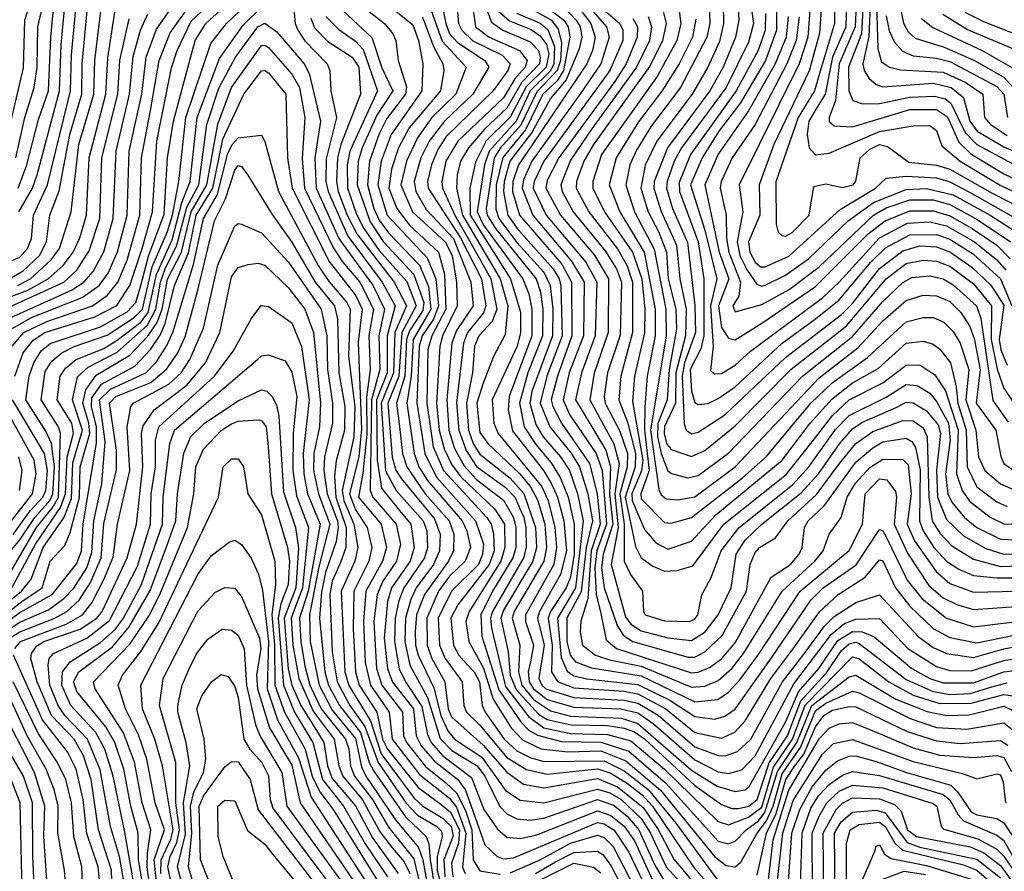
# Model space of a CAD drawing. Extents: x 501367 to 657802, y 482273 to 547541.
# Tile 473 of 656: x 583454 to 586387, y 526821 to 529357. Entities that reach past the tile are written whole.
import ezdxf

# ---------------------------------------------------------------- set-up
doc = ezdxf.new("R2010")
doc.units = 0

msp = doc.modelspace()

# ---------------------------------------------------------------- linework, layer by layer
at = {"layer": '0CON20XD'}
for points in [[(583410.4, 528975), (583466.3, 529213.7), (583469.5, 529355), (583530.8, 529549.2)], [(583449.8, 528855), (583475.8, 528924.2), (583510.1, 529059.9), (583540, 529145), (583546.8, 529305), (583566.2, 529505)], [(583451.7, 528785), (583492.5, 528855), (583506.5, 528895), (583573.3, 529145), (583578.4, 529281.6), (583598.8, 529505)], [(583381.3, 528618.7), (583455, 528649.3), (583477.8, 528675), (583489.6, 528705), (583495.4, 528775), (583537.3, 528865), (583598.3, 529111.7), (583606.1, 529145), (583608.3, 529251.7), (583631.8, 529495)], [(583393.1, 527655), (583505, 527844.7), (583553.9, 527906.1), (583569.6, 527935), (583576.5, 528125), (583569.9, 528145), (583518.4, 528225), (583530.4, 528309.6), (583550, 528340), (583579.8, 528365), (583616.4, 528383.6), (583715, 528417.2), (583795, 528470.1), (583820.6, 528495), (583849.1, 528620.9), (583895, 528726.5), (583909.4, 528775), (583928.4, 528875), (583948.8, 529065), (584024.1, 529285.9), (584070.7, 529345), (584210.3, 529479.7)], [(583440.5, 528295), (583464.9, 528365.1), (583495, 528402.8), (583529.1, 528425), (583678.3, 528471.7), (583744.1, 528505.9), (583782.9, 528565), (583818.8, 528675), (583850.5, 528785), (583862.9, 528995), (583906.2, 529213.8), (583923.1, 529265), (583965, 529351.8), (584116.6, 529495)], [(583402.4, 527745), (583455, 527808.2), (583499.4, 527875), (583544.1, 527925), (583553.5, 527945), (583557.8, 528025), (583548.8, 528095), (583532, 528132), (583473.2, 528225), (583482.6, 528295), (583496.3, 528335), (583518.9, 528371.1), (583545, 528393), (583695, 528442.6), (583775, 528487.2), (583799.9, 528515), (583814.9, 528565.1), (583837.8, 528652.2), (583885, 528777.5), (583895.1, 528945.1), (583912.5, 529055), (583977.4, 529295), (584008.9, 529345), (584137.2, 529462.8)], [(585065.3, 529465.3), (585155.1, 529345), (585168.1, 529305), (585160.3, 529265), (585143.6, 529225), (584983, 528987), (584939.8, 528925), (584923.3, 528875), (584922.3, 528845), (584943.2, 528775), (585068.8, 528628.8), (585097.9, 528575), (585099, 528415), (585055.9, 528295), (585037.6, 528225), (585041.8, 528205), (585068, 528155), (585151.3, 528035), (585174.7, 527945), (585183.3, 527855), (585156.3, 527775), (585146.6, 527633.4), (585126.1, 527566.1), (585124, 527534), (585131, 527495), (585169.2, 527465), (585210.7, 527450.7), (585305, 527432.3), (585455, 527369.5), (585495, 527372.3), (585535, 527389.4), (585575, 527424.8), (585610.2, 527469.8), (585724.9, 527655), (585822.9, 527745), (585847, 527775), (585864.8, 527825.2), (585901, 527875), (585918.8, 527935), (585943.4, 527976.6), (585986.8, 528023.2), (586025, 528048.6), (586085, 528046.9), (586101, 528031), (586109, 527945), (586097.4, 527855), (586119.7, 527805), (586183.7, 527713.7)], [(585917.7, 529447.7), (585914.4, 529335), (585875.3, 529244.7), (585853.7, 529135), (585823.3, 529086.7), (585804.7, 529055), (585799.8, 529015), (585805.4, 528975.4), (585825, 528954.2), (585865, 528959.4), (586015, 529023.9), (586115, 529041.1), (586165, 529041.6), (586185, 529026.8), (586201, 528981), (586255.5, 528935), (586374.1, 528864.1), (586435, 528835.3)], [(583415, 528580.7), (583465, 528608.9), (583513, 528655), (583534.4, 528695), (583544.1, 528775), (583572.4, 528847.6), (583603.8, 529015), (583639.5, 529135), (583640.5, 529225), (583658.4, 529415)], [(583442.9, 528945), (583469.8, 529065), (583497.7, 529155), (583506.7, 529215), (583508.8, 529335), (583528.4, 529421.6)], [(583447.7, 528565), (583486.2, 528585), (583548.7, 528641.3), (583572.8, 528675), (583607.7, 528785), (583631, 528985), (583675.3, 529135), (583678.5, 529235), (583701.1, 529425)], [(584268.9, 529408.9), (584274.9, 529345), (584282.5, 529325), (584303.5, 529293.5), (584370, 529225), (584378, 529205), (584380.7, 529145), (584397.6, 529065), (584367.6, 528942.4), (584366.7, 528875), (584373.2, 528845), (584432.2, 528712.2), (584534.2, 528575), (584572.5, 528505), (584549.1, 528415), (584548.8, 528305), (584517.2, 528225), (584518.7, 528045), (584532.3, 527962.3), (584585.8, 527895.8), (584619.8, 527855), (584629.3, 527785), (584616.9, 527745), (584561.8, 527665), (584549.7, 527625), (584540.1, 527515), (584549.8, 527425), (584565, 527384.2), (584626.9, 527305), (584635.3, 527225), (584650.3, 527195), (584689.5, 527149.5), (584759, 527095), (584782.5, 527062.5), (584840.1, 526900.1), (584876.8, 526865), (584895, 526858.8), (584925, 526861.2), (585175, 526966.5), (585195, 526962.2), (585225, 526943.6), (585268.3, 526878.3), (585320.2, 526770.2)], [(584455, 529412.7), (584541, 529345), (584565.7, 529315), (584574.8, 529295), (584581.7, 529235), (584606.4, 529156.4), (584603.7, 529135), (584547.5, 529062.5), (584525, 529017.3), (584496.3, 528935), (584490.3, 528865), (584509, 528795), (584525, 528760), (584552.4, 528722.4), (584645, 528625.4), (584672, 528562), (584678.7, 528495), (584625.9, 528404.1), (584620.7, 528295), (584607.1, 528215), (584628.8, 528065), (584643, 528025), (584668.7, 527985), (584772.6, 527865), (584785.9, 527835), (584796.7, 527785), (584781.3, 527745), (584735, 527699.6), (584701.8, 527655), (584667.2, 527575), (584667.8, 527495), (584682.2, 527455), (584720.2, 527385), (584730.6, 527305), (584740.8, 527280.8), (584835, 527196.7), (584905, 527116.1), (584955, 527080.8), (585015, 527069.4), (585175, 527097.8), (585235, 527072.8), (585311.6, 527011.6), (585356, 526946), (585402.3, 526857.7), (585486.8, 526756.8)], [(584534, 529415), (584625, 529341), (584642.6, 529295), (584655.2, 529225), (584652.1, 529145), (584561, 529015), (584530.8, 528935), (584520.6, 528865), (584549.1, 528775), (584667.9, 528647.9), (584693.4, 528585), (584701.7, 528505), (584686.8, 528465), (584653.6, 528415), (584644.4, 528385), (584637.3, 528215), (584660.6, 528065), (584696.1, 527995), (584812.3, 527865), (584835.4, 527795), (584833.2, 527765), (584820.6, 527735), (584740.5, 527655), (584701.2, 527575), (584704.9, 527495), (584721.8, 527455), (584772.1, 527385), (584777, 527315), (584784.8, 527295), (584825, 527256.2), (584905, 527160.5), (584963.9, 527123.9), (585025, 527110.7), (585176.2, 527126.2), (585215, 527113.7), (585265, 527083), (585308.7, 527048.7), (585339.2, 527015), (585462.2, 526832.2), (585499.6, 526789.6)], [(584710.1, 529415), (584723.3, 529345), (584735, 529314.8), (584758.4, 529288.4), (584839.6, 529235), (584852.1, 529215), (584803.8, 529135), (584719.5, 529055), (584673.6, 528995), (584649.1, 528945), (584629.6, 528875), (584633.9, 528845), (584665, 528791.2), (584746.7, 528705), (584779.9, 528619.9), (584798.5, 528575), (584805.1, 528505), (584755, 528431.6), (584741.8, 528395), (584726.1, 528225), (584733, 528135), (584749.8, 528079.8), (584778.3, 528028.3), (584815, 527987.3), (584895, 527926.5), (584925.1, 527875.1), (584932.5, 527845), (584931.7, 527785), (584923, 527755), (584862.4, 527655), (584827.8, 527585), (584831.3, 527521.3), (584881.4, 527361.4), (584946.6, 527266.6), (584971.2, 527241.2), (584996.3, 527226.3), (585068, 527208), (585185, 527205.8), (585269.1, 527179.1), (585378.1, 527085), (585535, 526911.3), (585565, 526903), (585585, 526910.6), (585618.1, 526945), (585655, 526971.6), (585674, 526996), (585711.4, 527118.6), (585769, 527205), (585813.3, 527315), (585925, 527400.1), (585945, 527405.7), (586064.2, 527334.2), (586157.3, 527297.3), (586215, 527285.1), (586282.4, 527287.6), (586385, 527312.7), (586435, 527289.5)], [(584755.6, 529415), (584761.2, 529345), (584771.4, 529325), (584804.1, 529294.1), (584891, 529251), (584914.9, 529225), (584908.1, 529205), (584864.9, 529145), (584725, 529008.6), (584699.5, 528970.5), (584681, 528925), (584669.4, 528875), (584670.7, 528855), (584767.5, 528707.6), (584830.3, 528585), (584843.1, 528505), (584835.8, 528484.3), (584788.2, 528425), (584776.5, 528393.5), (584755.5, 528215.6), (584761.9, 528135), (584784.2, 528074.2), (584815, 528026), (584900.8, 527965), (584928.7, 527935), (584955.8, 527875), (584962.3, 527845), (584962.8, 527785), (584954.9, 527755), (584862.8, 527595), (584856.9, 527575), (584859.7, 527545), (584901.7, 527371.7), (584970.9, 527280.9), (585015, 527248.8), (585095, 527231.5), (585205, 527229), (585275, 527209.8), (585374.9, 527124.9), (585535, 526969.9), (585565, 526959.7), (585625, 526982.2), (585665, 527012.5), (585699.1, 527130.9), (585755.6, 527214.4), (585793.9, 527316.1), (585935, 527459.4), (585955, 527453.8), (586043.2, 527385), (586115.8, 527345.8), (586195, 527321.1), (586288.4, 527321.6), (586385, 527347.2), (586430.7, 527340.7)], [(584801.3, 529415), (584812.4, 529335), (584852.8, 529305), (584943.3, 529265), (584966.1, 529235), (584959.8, 529215), (584929, 529181), (584895, 529124), (584759.1, 528995), (584723.5, 528935), (584711.3, 528875), (584713.4, 528855), (584750.1, 528775), (584810.4, 528670.4), (584858.1, 528585), (584875.4, 528495), (584861.4, 528458.6), (584821.9, 528415), (584809.2, 528385), (584803.4, 528305), (584785.1, 528215.1), (584790.7, 528135), (584804.9, 528095), (584825, 528062.8), (584915, 527991.7), (584956.1, 527946.1), (584991.1, 527845), (584993.3, 527785), (584983, 527745), (584895, 527598.6), (584887.3, 527575), (584909.3, 527475), (584915.4, 527405), (584932.7, 527362.7), (584999.3, 527289.4), (585025, 527273.6), (585097.3, 527257.3), (585205, 527255.1), (585255, 527247.6), (585285, 527236.3), (585315, 527215.8), (585465, 527076.6), (585545, 527020.4), (585575, 527008.5), (585595, 527008.2), (585625.9, 527015), (585650.8, 527035), (585686.1, 527143.9), (585741, 527225), (585781.1, 527328.9), (585857.7, 527412.3), (585901.5, 527478.5), (585925, 527498.2), (585945, 527503.4), (585955, 527499.9), (586095, 527392.2), (586175, 527356.5), (586225, 527348), (586285, 527350.8), (586350, 527370), (586395, 527382.5)], [(584827.9, 529435), (584859.6, 529349.6), (584893.7, 529325), (584975, 529290.4), (584999.8, 529265), (585004.7, 529245), (585002.4, 529225), (584949.7, 529170.3), (584905, 529093), (584839.1, 529030.9), (584791.3, 528975), (584767.5, 528935), (584757.5, 528895), (584755.3, 528855), (584773.2, 528775), (584885.8, 528585), (584908.5, 528505), (584900.1, 528419.9), (584865.9, 528354.1), (584834.4, 528274.4), (584815.5, 528215), (584825, 528127.5), (584848.3, 528095), (584943.9, 528005), (584975.9, 527965.9), (584996.8, 527926.8), (585018.6, 527855), (585023.6, 527785), (585015.9, 527745), (584927.5, 527595), (584921, 527575), (584944.3, 527495), (584940.5, 527415), (584950.3, 527375), (584985, 527333.2), (585035, 527298.9), (585095, 527283.5), (585247.1, 527277.1), (585295, 527261.8), (585455, 527122.8), (585531.3, 527075), (585585, 527058.9), (585615, 527064.2), (585626.7, 527073.3), (585735, 527265.7), (585774.1, 527355.9), (585834.7, 527425), (585891.2, 527508.8), (585935, 527535.4), (585963.9, 527533.9), (585999.7, 527519.7), (586111.7, 527425), (586165, 527395.5), (586205, 527381.9), (586295, 527382.7), (586385, 527415.3), (586455, 527423.9)], [(584931.4, 529415), (585038, 529355), (585058.3, 529328.4), (585068.1, 529288.1), (585065.5, 529235), (585054.9, 529205.1), (584995, 529142.3), (584947.4, 529042.6), (584886, 528975), (584867.9, 528945), (584844.2, 528795), (584846.8, 528775), (584871.7, 528735), (584992.2, 528585), (585005.1, 528545), (585012.9, 528495), (585011.5, 528415), (584967.8, 528305), (584942.7, 528215), (584956.6, 528145), (584991.6, 528091.6), (585037.8, 528037.8), (585064.1, 527994.1), (585088.3, 527935), (585105.6, 527855), (585105.7, 527765.7), (585095, 527697), (585081.7, 527665), (585034.9, 527595.1), (585028.7, 527575), (585040.3, 527495), (585038.2, 527415), (585056.1, 527386.1), (585105, 527367.2), (585255, 527357.3), (585295, 527349.4), (585379.2, 527305), (585465, 527234.2), (585545, 527217.7), (585584.5, 527235.5), (585615, 527268.9), (585691.6, 527395), (585757, 527483), (585836.1, 527593.9), (585892.2, 527645), (585972.7, 527697.3), (586015, 527748.8), (586025, 527745.7), (586062.3, 527665), (586105, 527611), (586175, 527544.6), (586225, 527517.6), (586305, 527501), (586465, 527534)], [(584985.8, 529425), (585074.7, 529355), (585087.9, 529335), (585093, 529305), (585074.5, 529205), (585054.9, 529175.1), (585012.9, 529135), (584961, 529029), (584893.2, 528946.8), (584873.2, 528865), (584872.7, 528792.7), (584881.9, 528765), (584935, 528693.4), (585015, 528604.9), (585034.8, 528565), (585042.1, 528495), (585041.2, 528415), (584980.2, 528249.8)], [(585037.2, 529435), (585111.7, 529355), (585123.3, 529335), (585128.4, 529305), (585120.2, 529269.8), (585082, 529178), (585035, 529122.5), (584979.4, 529020.6), (584913.9, 528935), (584897, 528875), (584895.3, 528845), (584908, 528775), (584936, 528735), (585043.3, 528615), (585061.4, 528585), (585066.3, 528563.7), (585069.8, 528415), (585024, 528295), (585004.4, 528215), (585032.9, 528145), (585096.5, 528066.5), (585122, 528025), (585146.1, 527945), (585160.3, 527865), (585141.2, 527785), (585127, 527653), (585084, 527575), (585084.4, 527505.6), (585093.4, 527465), (585110, 527445), (585157.2, 527427.2), (585305, 527403.2), (585465, 527325.5), (585533.2, 527333.2), (585565.8, 527354.3), (585598.7, 527391.3), (585655, 527466.5), (585778.9, 527655), (585925, 527776.1), (585964.4, 527855), (585972.6, 527945), (586015, 527990.1), (586036.5, 527986.5), (586062.4, 527952.4), (586065.9, 527935), (586059.1, 527855), (586098.2, 527768.2), (586162.3, 527672.3), (586205, 527635.4), (586245.3, 527615.3), (586295, 527600.7), (586465, 527612.4)], [(585129.7, 529419.7), (585202, 529335), (585209.7, 529305), (585185.3, 529225), (585125, 529137.4), (584979.9, 528935), (584955, 528879.8), (584950.8, 528855), (584982.7, 528775), (585098.2, 528638.2), (585135.3, 528575), (585133.2, 528415), (585091.2, 528305), (585073, 528225), (585091.6, 528181.6), (585171.3, 528065), (585189.3, 528015), (585202.5, 527855), (585173.4, 527775), (585167.3, 527725), (585171.2, 527645), (585185, 527589.1), (585200.9, 527510.9), (585231.9, 527485), (585455, 527412.4), (585475, 527413.7), (585510.5, 527429.5), (585545.8, 527455), (585585, 527501.9), (585692.8, 527697.2), (585750.5, 527735), (585775.5, 527765), (585784.8, 527785), (585791.8, 527845), (585802.7, 527865), (585850.4, 527909.6), (585945, 528038.9), (585995, 528082.2), (586025, 528099.4), (586095, 528111.3), (586111.3, 528101.3), (586122.8, 528082.8), (586136.2, 528016.2), (586133.8, 527865), (586144.9, 527835), (586177.4, 527785), (586215, 527745.1), (586251, 527721), (586295, 527702.2), (586364.9, 527694.9), (586485, 527694.9)], [(585628.6, 529425), (585640.1, 529345), (585625, 529289.5), (585558.5, 529155), (585425.1, 528974.9), (585403.4, 528935), (585382.8, 528875), (585380.8, 528855), (585398.9, 528795), (585443.8, 528693.8), (585465.6, 528505.6), (585467, 528425), (585434.8, 528335.2), (585427.8, 528295), (585433.4, 528153.5), (585439.8, 528135), (585455, 528124), (585475, 528128.4), (585555, 528180.7), (585735, 528350.9), (585901.5, 528478.5), (585935, 528511.9), (586015, 528615.9), (586085, 528668.4), (586135, 528683.1), (586185, 528680), (586225, 528665.5), (586290.1, 528620.1)], [(585843.5, 529415), (585836.9, 529316.9), (585805.9, 529204.1), (585700.5, 528985), (585656.9, 528865), (585658.9, 528775), (585624.6, 528695), (585628.7, 528665), (585645, 528635.1), (585661.2, 528621.2), (585675, 528620.9), (585745, 528652.2), (585898.2, 528791.8), (586003.4, 528855), (586035.2, 528884.8), (586095, 528890.5), (586185, 528885.8), (586225, 528874), (586283.2, 528843.2), (586475.2, 528735)], [(585881.8, 529435), (585880.7, 529345), (585836.7, 529196.7), (585822, 529145), (585772.6, 529065), (585706.4, 528873.6), (585707.7, 528747.7), (585713.8, 528723.8), (585723.9, 528713.9), (585735, 528712), (585755, 528723), (585805.2, 528775), (585819.6, 528860.4), (585855, 528867.8), (585905, 528857), (585937.2, 528865), (585945, 528876), (585957.8, 528945), (585985, 528969.9), (586015, 528985.3), (586039.4, 528979.4), (586102.7, 528932.7), (586185, 528923.2), (586225, 528912), (586350.7, 528840.6), (586565, 528731.5)], [(585946.6, 529423.4), (585942.7, 529335), (585895.2, 529225), (585883.8, 529116.2), (585865.2, 529065), (585865, 529053.3), (585880.2, 529040.2), (585935, 529038), (586105, 529089.3), (586185, 529089.2), (586217.8, 529067.8), (586251.6, 528991.6), (586287.4, 528957.4), (586385, 528898), (586453.9, 528865)], [(585967.5, 529425), (585961.3, 529315), (585922.4, 529215), (585923.6, 529145), (585936.1, 529116.1), (585965, 529106.5), (586015, 529106.8), (586105, 529125.8), (586179.4, 529129.4), (586210.8, 529120.8), (586227.9, 529107.9), (586270.7, 529020.7), (586305, 528985.3), (586455, 528904.5)], [(585988.2, 529425), (585983.4, 529306.6), (585965.9, 529225), (585969.2, 529205), (585982.9, 529182.8), (586005, 529163.5), (586025, 529156.8), (586175, 529167.9), (586229, 529155), (586265.4, 529125), (586284.2, 529055), (586305.7, 529025), (586385, 528978.2), (586495, 528931.4)], [(586072.8, 529415), (586086.3, 529346.3), (586100.3, 529320.3), (586121.8, 529301.8), (586208.2, 529275), (586296, 529236), (586385.8, 529185.8), (586413.1, 529155)], [(583354, 528505), (583478.4, 528551.6), (583539.7, 528585), (583584.3, 528625), (583613.3, 528665), (583633.1, 528706.9), (583653.6, 528775), (583661.1, 528945), (583710.9, 529135), (583716.9, 529243.1), (583742.1, 529405)], [(583431.5, 527665), (583501.3, 527795), (583576.1, 527903.9), (583591, 527945), (583595.9, 528054.1), (583614.8, 528125.2), (583609.9, 528155), (583565.6, 528225), (583574.9, 528295), (583590.9, 528319.1), (583622.6, 528345), (583705, 528378.1), (583745, 528402.1), (583815, 528456.2), (583836.7, 528485), (583861.7, 528598.3), (583908.4, 528701.6), (583937.2, 528812.8), (583961.9, 528875), (583983.4, 529065), (584049.3, 529240.7), (584119.6, 529340.4), (584175, 529394.1)], [(583432.1, 528385), (583466.9, 528425), (583535, 528458), (583671.3, 528505), (583715, 528535.4), (583747.1, 528575), (583775, 528640.8), (583812.3, 528775), (583817.1, 528945), (583844, 529086), (583869.8, 529235), (583902.5, 529317.5), (583965.6, 529405)], [(583432.3, 528437.7), (583490, 528470), (583640.1, 528529.9), (583691, 528565), (583718.2, 528601.8), (583745.4, 528665.4), (583774.3, 528775), (583780.4, 528965), (583818.3, 529135), (583831.2, 529245), (583861.6, 529328.4), (583908.9, 529395)], [(584404.8, 529395), (584503.3, 529303.3), (584532.9, 529212.9), (584565.3, 529145), (584517.7, 529072.3), (584474.2, 528975), (584462.5, 528935), (584459.4, 528865), (584497.8, 528755), (584536.8, 528696.8), (584628.3, 528598.3), (584658.2, 528515), (584655, 528490.4), (584615, 528430.3), (584606.1, 528405), (584601.7, 528295), (584576.9, 528215), (584585.3, 528145.3), (584594.4, 528065), (584607.3, 528025), (584662.1, 527945), (584733.7, 527865), (584747.1, 527825), (584746.8, 527775), (584732, 527745), (584660.5, 527645), (584636.7, 527585), (584632.7, 527535), (584633.6, 527495), (584641.5, 527465), (584687.9, 527367.8), (584708.9, 527285), (584729.2, 527239.2), (584749.9, 527215), (584831.3, 527161.3), (584901.5, 527061.5), (584945, 527032.8), (585015, 527025.1), (585175, 527066.2), (585212.3, 527055), (585245, 527036), (585305, 526978.9), (585333.4, 526935), (585380, 526835), (585460.8, 526745)], [(584675, 529398.1), (584713.1, 529293.1), (584784.5, 529215), (584753.4, 529135), (584681.5, 529065), (584638.8, 529005), (584606.9, 528935), (584590, 528865), (584624.7, 528785), (584721.8, 528695), (584742.5, 528655), (584755.6, 528575), (584757.7, 528505), (584713.8, 528415), (584705.6, 528385), (584696.3, 528215), (584704.2, 528135), (584718.9, 528078.9), (584741.1, 528031.1), (584769.5, 527995), (584869.6, 527899.6), (584898.4, 527855), (584899.8, 527785), (584887.8, 527745), (584792.6, 527595), (584783.1, 527565), (584792.1, 527505), (584836.1, 527426.1), (584864.1, 527334.1), (584918.2, 527248.2), (584952.3, 527212.3), (585006.3, 527186.3), (585086.7, 527176.7), (585185, 527179.5), (585259.8, 527150.2), (585363.1, 527063.1), (585525, 526864), (585558.3, 526838.3), (585585, 526834.4), (585601.9, 526848.1), (585650.5, 526935), (585678.4, 526971.6), (585698.6, 527015), (585725, 527111.1), (585780, 527190), (585825, 527299.5), (585855, 527321.9), (585935, 527357.1), (585955, 527352.2), (586106.4, 527276.4), (586185, 527249.5), (586275, 527244.5), (586385, 527263.4), (586415, 527239.7)], [(584881.2, 529381.2), (584912.8, 529352.8), (584977.3, 529327.3), (585005, 529308.9), (585023.1, 529283.1), (585029.9, 529255), (585022.3, 529215), (584963, 529157), (584915, 529066.1), (584844.2, 528995.8), (584812.3, 528932.3), (584794.7, 528855.3), (584795.8, 528775), (584916.6, 528585), (584945.7, 528485.7), (584946.3, 528425), (584936.2, 528385), (584861.6, 528225), (584866.2, 528155), (584879.6, 528125), (585008.1, 527968.1), (585028.5, 527925), (585048.7, 527845), (585053.4, 527785), (585044.8, 527735), (584960.9, 527585), (584961, 527565), (584984.5, 527495), (584976, 527445), (584969.3, 527415), (584972.2, 527385), (584985, 527364.8), (585025, 527333), (585105, 527309.5), (585244.9, 527304.9), (585295, 527293.1), (585341.2, 527261.2), (585465, 527153.2), (585535, 527117.9), (585565, 527112.8), (585605, 527123.5), (585645, 527165.5), (585760.3, 527379.7), (585872.5, 527527.5), (585911.1, 527558.9), (585945, 527571.6), (586015, 527574.2), (586099.8, 527485), (586185, 527431.1), (586225, 527418.7), (586288.1, 527418.1), (586385, 527449.2), (586465, 527461.4)], [(585172.5, 529405), (585242.2, 529345), (585250.6, 529325), (585250.9, 529295), (585211.9, 529205), (585015.8, 528935), (584986.9, 528875), (584984.1, 528855), (585022.9, 528775), (585140.8, 528635), (585173.4, 528575), (585168.1, 528415), (585127.2, 528305), (585109.9, 528225), (585155, 528149.4), (585200.1, 528075), (585214.4, 528025), (585211.3, 527945), (585220.5, 527855), (585191.8, 527765), (585187.1, 527725), (585195.6, 527665), (585233.5, 527553.5), (585253.1, 527523.1), (585280.7, 527505), (585445, 527459.3), (585465, 527459.1), (585495, 527474.6), (585546.5, 527523.5), (585619.5, 527655), (585629.7, 527735), (585645, 527770.5), (585657.9, 527785), (585705.8, 527814.2), (585741.7, 527865), (585827.1, 527942.9), (585896, 528035), (585945, 528095.1), (585995, 528130.3), (586085, 528163.7), (586115, 528162.1), (586145, 528141.6), (586157.2, 528115), (586161.8, 527935), (586171.8, 527865), (586195, 527827.7), (586230.4, 527790.4), (586295, 527750.4), (586375, 527728.7), (586482.7, 527732.7)], [(585370, 529385), (585380.2, 529345), (585369.3, 529295), (585331.5, 529218.5), (585163, 528985), (585134.7, 528935), (585113, 528875), (585112, 528855), (585149.8, 528785), (585234.6, 528674.6), (585264.1, 528624.1), (585279.7, 528575), (585280, 528425), (585245.1, 528295.1), (585238.6, 528225), (585265, 528158.1), (585288.5, 528065), (585287.2, 528025), (585257.7, 527935), (585288, 527788), (585305.2, 527755), (585339.8, 527729.8), (585375, 527715.2), (585412.8, 527717.2), (585459.1, 527730.9), (585552, 527855), (585737, 528003), (585818.2, 528105), (585875, 528178.6), (585925, 528224.7), (586025, 528275.4), (586095, 528328.3), (586135, 528329.1), (586179.8, 528299.8), (586211.4, 528251.4), (586249.4, 528135), (586244.9, 528004.9), (586261, 527955), (586283, 527923), (586345, 527875.5), (586385, 527855.4), (586575, 527852.1)], [(585415.4, 529405), (585423.6, 529345), (585411.1, 529295), (585352.5, 529187.5), (585187, 528955), (585161.3, 528875), (585161.5, 528855), (585196.2, 528785), (585279.1, 528665), (585306.9, 528585), (585315.9, 528495), (585314.9, 528424.9), (585285.9, 528295), (585279.9, 528220.1), (585310, 528045), (585306.5, 528013.5), (585277.7, 527945), (585278.9, 527925), (585315, 527838.6), (585349.4, 527799.4), (585385, 527780.7), (585455, 527804), (585527.7, 527882.3), (585724.9, 528045.1), (585808.6, 528155), (585872.8, 528227.2), (585934.3, 528275.7), (586011.5, 528318.5), (586095, 528393.2), (586145, 528400), (586175, 528390.2), (586195, 528375.7), (586226.5, 528335), (586243.7, 528263.7), (586248, 528215), (586273.7, 528135), (586276.3, 528025), (586305, 527965.9), (586365, 527921.1), (586395, 527907.8)], [(585507.8, 529405), (585509.7, 529345), (585501.1, 529305), (585422, 529155), (585335, 529039.5), (585291.4, 528968.6), (585272, 528925), (585259.2, 528865), (585285.9, 528785), (585343.9, 528673.9), (585378.5, 528495), (585379.9, 528415), (585333.2, 528135), (585358.3, 527958.3), (585365, 527942.3), (585379.9, 527929.9), (585415, 527927.7), (585465, 527936.3), (585584.8, 528025), (585835, 528290.3), (585950.6, 528379.4), (586025, 528460.1), (586095, 528520.6), (586145, 528536.1), (586185, 528534.5), (586225, 528517.7), (586257.8, 528485), (586283.7, 528443.7), (586297.1, 528407.1), (586314.5, 528315), (586303.3, 528215), (586362, 528135), (586376.2, 528056.2), (586385.4, 528035.4), (586426.6, 528006.6)], [(585549.6, 529405), (585550.8, 529345), (585538.7, 529291.3), (585504, 529215), (585457.4, 529135), (585351.7, 528995), (585316.9, 528923.1), (585303.9, 528855), (585325.7, 528785), (585356.5, 528726.5), (585380.3, 528665), (585385.8, 528585), (585409, 528495), (585410.1, 528435), (585388.3, 528315), (585382.7, 528225), (585355.1, 528154.9), (585353.8, 528116.1), (585365, 528065.6), (585385, 528013.9), (585395.7, 528005.7), (585442.9, 527992.9), (585475, 527999.3), (585565, 528066.4), (585785.7, 528295), (585935, 528413.7), (586025, 528517.7), (586085, 528574), (586111.1, 528588.9), (586165, 528594.1), (586205.1, 528585.1), (586235, 528567.1), (586303.6, 528505), (586316.7, 528466.7), (586352.5, 528222.5), (586398.7, 528158.7)], [(585592.9, 529405), (585596.2, 529355), (585586.2, 529305), (585549.8, 529215), (585509.5, 529145), (585383.6, 528975), (585343.9, 528875), (585342.6, 528855), (585364.5, 528785.5), (585411, 528685), (585420, 528585), (585439, 528495), (585437.2, 528415), (585408.1, 528305), (585407.2, 528215), (585375, 528145.2), (585373.8, 528125), (585381.1, 528095), (585395, 528077.2), (585455, 528056.5), (585495, 528074.2), (585585, 528147.8), (585751.4, 528315), (585916.9, 528445), (586035.2, 528584.8), (586095, 528631), (586145, 528640.9), (586185, 528638), (586225, 528622.4), (586295, 528570.4), (586348.2, 528505), (586347.6, 528405), (586365.9, 528315.9), (586385, 528259.3), (586430.7, 528190.7)], [(585707.9, 529405), (585708.6, 529325), (585675.3, 529235), (585601.1, 529108.9), (585536.9, 529025), (585486.8, 528945), (585452.7, 528865), (585495, 528730.3), (585530.6, 528585), (585512, 528505), (585519.8, 528385), (585512.1, 528312.1), (585522.4, 528302.4), (585545, 528303.5), (585585, 528328.4), (585630.6, 528369.4), (585845, 528529), (585895, 528575.4), (586015, 528707), (586099, 528751), (586165, 528754.6), (586215, 528742.8), (586298.5, 528695), (586365, 528642.2), (586391.1, 528611.1)], [(585807.2, 529385), (585801.4, 529305), (585776.2, 529225), (585597.2, 528865), (585607.8, 528785), (585591.3, 528695), (585599.5, 528655), (585621.1, 528611.1), (585649.7, 528569.7), (585665, 528563.5), (585675, 528566.2), (585735, 528595.6), (585803.2, 528645), (585921.9, 528758.1), (585997.2, 528812.8), (586095, 528851.5), (586155, 528854.1), (586235, 528834.9), (586344.8, 528775), (586445, 528710.5)], [(586006.6, 529405), (586010.4, 529270.4), (586021.3, 529231.3), (586044.6, 529215), (586077.3, 529207.3), (586205, 529200.5), (586270.6, 529170.6), (586322.6, 529135), (586328, 529065), (586345.5, 529045), (586395, 529012.1)], [(586269.4, 529379.4), (586325, 529350.9), (586458.9, 529298.9)], [(583378.9, 528481.1), (583585.5, 528575), (583625, 528611), (583661.5, 528668.5), (583692.9, 528765), (583699.4, 528945), (583746.8, 529135), (583753.1, 529235), (583780.7, 529359.3)], [(583673.4, 528606.6), (583705.5, 528665.5), (583732.9, 528765), (583741.6, 528965), (583781.9, 529135), (583792.7, 529247.3), (583814.5, 529325), (583836.3, 529373.7)], [(584321.4, 529361.4), (584332.8, 529332.8), (584372.1, 529292.1), (584445, 529245.5), (584464.9, 529215), (584469.5, 529135), (584410.6, 528985), (584400.7, 528945), (584397.8, 528875), (584403.4, 528845), (584429.8, 528775), (584459, 528719), (584570, 528575), (584606.7, 528505), (584571.8, 528425), (584567.6, 528305), (584531.3, 528215), (584544, 528014), (584575.5, 527955), (584655.7, 527865), (584666.6, 527835), (584668.9, 527785), (584659.9, 527755), (584598.4, 527665), (584583.6, 527626.4), (584572.5, 527575), (584570.9, 527505), (584585, 527423.8), (584603.7, 527385), (584652.4, 527312.4), (584668.7, 527228.7), (584679.8, 527205), (584715.1, 527165), (584800.4, 527100.3), (584836.4, 527005), (584877.1, 526947.1), (584905, 526922.7), (584945, 526919), (584995, 526929.5), (585175, 527001.4), (585215, 526987.5), (585255, 526955.7), (585285, 526912.3), (585341.4, 526791.4)], [(584366.6, 529366.6), (584405, 529327.9), (584455, 529292.8), (584477.9, 529267.9), (584520.4, 529145), (584437.5, 528965), (584430.2, 528925), (584430.4, 528855), (584457.5, 528777.5), (584479.6, 528735), (584525, 528669.4), (584607, 528577), (584635.2, 528505.2), (584592.1, 528425), (584583.9, 528295), (584550.6, 528215), (584563.9, 528053.9), (584575, 528016), (584590.6, 527990.6), (584690.2, 527870.2), (584706.9, 527825), (584705.1, 527775), (584686.6, 527735), (584634.9, 527665.1), (584619.2, 527630.8), (584603.4, 527575), (584601.2, 527505), (584616.7, 527435), (584668.6, 527338.6), (584707, 527217), (584741.2, 527181.2), (584817.1, 527135), (584839.5, 527105), (584884.3, 527014.3), (584905, 526992.7), (584935, 526977.3), (584975, 526973.3), (585015, 526979.9), (585175, 527034.6), (585225, 527016.9), (585265, 526984.1), (585298.4, 526945), (585347.1, 526837.1), (585375, 526792.3)], [(584653.8, 529363.8), (584686.5, 529276.5), (584714.5, 529225), (584717.7, 529205), (584707.3, 529145), (584614.7, 529035), (584582.5, 528975), (584562, 528912), (584553.9, 528855), (584577.5, 528795), (584615.6, 528745), (584701.3, 528665), (584719.4, 528599.4), (584723.4, 528495), (584682.3, 528415), (584670.1, 528375), (584666.8, 528215), (584686.3, 528085), (584716.5, 528015), (584845.8, 527875), (584858.7, 527855), (584865.8, 527825), (584867.1, 527775), (584852.8, 527735), (584759, 527615), (584738.4, 527575), (584746.1, 527495), (584762, 527465), (584785, 527439.3), (584808.4, 527415), (584823.7, 527385), (584832.3, 527315), (584840.5, 527295), (584897.1, 527215), (584935, 527180.4), (584975, 527159.7), (585015, 527148.5), (585195, 527150), (585255, 527120.8), (585326.1, 527065), (585408.8, 526965), (585569.2, 526745)], [(584933.9, 529376.1), (585005, 529346.8), (585027.8, 529327.8), (585047.2, 529277.2), (585045.6, 529225), (585035, 529204.6), (584975.2, 529144.8), (584932.7, 529055), (584853, 528965), (584838.8, 528925), (584816.9, 528785), (584835.8, 528745), (584953, 528585), (584970.3, 528540.3), (584979.8, 528495), (584979.4, 528415), (584912.1, 528235), (584909.4, 528195), (584922.5, 528132.5), (585014.9, 528015), (585038.4, 527975), (585056.5, 527935), (585074.9, 527864.9), (585082.8, 527775), (585065.4, 527704.6), (585002.8, 527595), (584996.8, 527575), (585016.1, 527495), (585000.8, 527395), (585009.4, 527375), (585021.6, 527365), (585105, 527338.5), (585255, 527330.7), (585295, 527321.6), (585356.1, 527286.1), (585465, 527191.7), (585535, 527165.6), (585555.3, 527164.7), (585592.3, 527177.7), (585631.5, 527215), (585726.7, 527385), (585788, 527465), (585849.9, 527550.1), (585880.6, 527579.4), (585945, 527621.7), (586015, 527644.5), (586130.5, 527520.5), (586175, 527487.6), (586215, 527469.9), (586295, 527457.8), (586385, 527483.7), (586465, 527498.4)], [(585280.4, 529360.4), (585294, 529335), (585293.5, 529305), (585260.2, 529225), (585227.4, 529172.6), (585059.9, 528945), (585025, 528877.6), (585021.6, 528855), (585065.1, 528775), (585166.1, 528656.1), (585207.9, 528585), (585206.6, 528425), (585165, 528304.6), (585152.6, 528225), (585224.2, 528094.2), (585239.9, 528035), (585227.2, 527945), (585236.9, 527845), (585216.3, 527735), (585258.8, 527578.8), (585275, 527556.9), (585305, 527537.3), (585385, 527516.1), (585455, 527508.2), (585495.9, 527534.1), (585535.1, 527585), (585573.4, 527665), (585588.7, 527765), (585615, 527807.3), (585664.8, 527855), (585782.1, 527947.9), (585833.6, 528005), (585895.8, 528094.2), (585935, 528139), (585962.9, 528157.1), (586065, 528202.6), (586095, 528217.8), (586115, 528215.9), (586155, 528191.7), (586190.2, 528150.2), (586196.6, 528125), (586184.6, 528015.4), (586188.3, 527935), (586215, 527868.9), (586265, 527819.9), (586332.1, 527782.1), (586385, 527765.1), (586645, 527775.6)], [(585326.4, 529366.4), (585336.4, 529335), (585329.9, 529295), (585291.2, 529215), (585158.2, 529031.8), (585095, 528938.8), (585065.8, 528865), (585070.4, 528845), (585102.6, 528785), (585198.4, 528668.4), (585231.7, 528615), (585246.5, 528575), (585242.5, 528417.5), (585205.3, 528305), (585195.1, 528235), (585198.2, 528215), (585241.9, 528131.9), (585264.8, 528065), (585264.1, 528025), (585242.1, 527945), (585254.6, 527855), (585254.3, 527745), (585273.3, 527705), (585309.2, 527655), (585312, 527595), (585317.5, 527585), (585375, 527566.9), (585448, 527565), (585465, 527572.2), (585474, 527585), (585485.9, 527644.1), (585514.3, 527695.7), (585543.7, 527775), (585595.8, 527844.2), (585756.9, 527973.1), (585805, 528025.1), (585883.8, 528136.2), (585925, 528178.5), (586035, 528233), (586095, 528270.7), (586127.6, 528267.6), (586165, 528244.5), (586185, 528220.3), (586220.5, 528155), (586225.6, 528105), (586211.8, 528005), (586218.3, 527945), (586230.1, 527920.1), (586268.4, 527875), (586305.1, 527845.1), (586375, 527810), (586422.1, 527807.9)], [(585468.5, 529358.5), (585458.6, 529305), (585418.4, 529225), (585366.6, 529143.4), (585297.6, 529052.4), (585230.7, 528945), (585209.6, 528865), (585242.1, 528785), (585313.9, 528665), (585347.4, 528495), (585347.5, 528415), (585323.5, 528295), (585315.9, 528204.1), (585315.2, 528135), (585329.4, 528015), (585303.9, 527945), (585305, 527929.7), (585375, 527859.5), (585395, 527858), (585454.8, 527874.8), (585607.5, 527992.5), (585677.4, 528055), (585810.9, 528215), (585874.3, 528275.7), (585979.1, 528350.9), (586095, 528457.4), (586145, 528469.8), (586175, 528470), (586206.3, 528456.3), (586235, 528428.7), (586255, 528394.1), (586281, 528315), (586272.2, 528225), (586302.1, 528135), (586310.4, 528055), (586329.3, 528015), (586375, 527975.2), (586423.6, 527953.6)], [(585676.1, 529375), (585674.9, 529325.1), (585653.9, 529265), (585588.6, 529145), (585452.2, 528955), (585418.5, 528871.5), (585419.3, 528845), (585475.2, 528695.2), (585491.6, 528585), (585492.4, 528415), (585483.1, 528376.9), (585451.7, 528315), (585455, 528250.4), (585465, 528217.1), (585475, 528210.7), (585505, 528214.1), (585535, 528228.6), (585585, 528263.4), (585725, 528393.3), (585825, 528466), (585895, 528522.4), (585989.2, 528635), (586032.9, 528677.1), (586105, 528716.4), (586185, 528717.2), (586225, 528703.5), (586295, 528658.7), (586375, 528585.6), (586409.5, 528505)], [(585743.6, 529366.4), (585737.3, 529305), (585704.1, 529225), (585625.1, 529084.9), (585535, 528955.9), (585494.7, 528865), (585538, 528665), (585566.5, 528585), (585535.5, 528505), (585545, 528440), (585565, 528409), (585585, 528403.3), (585665, 528453.2), (585825, 528562.1), (585981.1, 528718.9), (586032, 528758), (586105, 528787.5), (586175, 528787.8), (586225, 528773.2), (586291.4, 528735), (586364.9, 528685), (586404.6, 528644.6)], [(585775.4, 529365), (585766.9, 529295), (585739, 529225), (585645, 529044.4), (585576.5, 528945), (585543.9, 528875), (585541, 528855), (585558.8, 528775), (585559.7, 528705), (585566.7, 528665), (585601.4, 528575), (585596.2, 528533.8), (585578.6, 528505), (585585, 528486.7), (585665, 528509.2), (585746.2, 528553.8), (585835, 528620.8), (585997.6, 528775), (586035, 528796.3), (586105, 528820), (586175, 528819.9), (586225, 528806.9), (586303.5, 528763.5), (586405.7, 528695)], [(586035, 529368), (586043.9, 529323.9), (586060, 529290), (586083.4, 529263.4), (586115, 529249), (586185, 529242.4), (586225, 529231.8), (586365, 529157.6), (586385.3, 529135), (586396.7, 529065)], [(586140.7, 529360.7), (586173.5, 529333.5), (586321.1, 529265), (586425.1, 529205.1)], [(586203.6, 529373.6), (586277.3, 529327.3), (586543.1, 529215)], [(583317.9, 527542.1), (583459.5, 527655), (583489.1, 527690.9), (583524.2, 527785), (583586.2, 527873.8), (583608.4, 527931.6), (583613, 528037), (583641.5, 528135), (583612.2, 528225), (583627, 528293), (583658, 528322), (583745, 528366.9), (583835, 528447.4), (583859.7, 528495), (583873.8, 528575), (583887.7, 528615), (583922.5, 528685), (583951.9, 528798.1), (583987.9, 528865), (584012, 529045), (584047.5, 529152.5), (584096.8, 529245), (584163.6, 529335), (584185, 529346.8), (584220.1, 529320.1), (584301.7, 529225), (584316.8, 529196.8), (584350.7, 529055), (584333.5, 528945), (584337.4, 528855), (584405.1, 528705.2), (584459.5, 528629.5), (584506.3, 528566.3), (584540.6, 528495), (584524, 528415), (584527.5, 528315), (584502, 528225), (584498.6, 527955), (584505.8, 527935), (584576, 527855), (584588.8, 527795), (584576.8, 527745), (584535.5, 527685), (584519.2, 527645), (584509.5, 527565), (584517.1, 527425), (584532.8, 527375), (584594.5, 527295), (584597.3, 527225), (584606.4, 527205), (584663.3, 527133.3), (584724.1, 527085), (584755, 527055), (584782.5, 527002.5), (584800.6, 526945), (584804.8, 526855), (584825, 526823), (584885, 526812.8)], [(583322.3, 527517.7), (583460.6, 527625), (583521.8, 527665), (583545.1, 527744.9), (583588.8, 527791.2), (583605, 527830), (583632.3, 527935), (583634.9, 528025.1), (583663.1, 528125), (583660.5, 528155), (583642.7, 528215), (583651.1, 528255), (583682.1, 528297.9), (583782.3, 528357.7), (583836, 528414), (583864.3, 528455), (583878.4, 528495), (583895, 528584.2), (583936.2, 528665), (583964.9, 528785.1), (584011.6, 528865), (584044.4, 529045.6), (584085.3, 529155), (584175, 529279.8), (584185, 529281.2), (584195, 529273.7), (584265, 529194.8), (584287.9, 529155), (584303.7, 529065), (584296.1, 528943.9), (584303, 528855), (584388.3, 528678.3), (584415.7, 528635.7), (584467.3, 528575), (584507.9, 528495), (584494, 528415), (584498.6, 528315), (584487.4, 528232.6), (584488.1, 528121.9), (584476.5, 528006.5), (584463.3, 527935), (584531.4, 527855), (584547.2, 527785), (584535.1, 527745), (584485.6, 527655), (584478.5, 527565), (584483.2, 527443.2), (584499.1, 527375), (584554.7, 527295), (584563.5, 527215), (584645, 527109.8), (584735, 527038.9), (584755, 527012.4), (584783.6, 526935), (584773.7, 526833.7), (584781.2, 526815)], [(583351.6, 527518.4), (583455, 527592), (583551, 527645), (583625, 527737.2), (583638.1, 527775), (583643.6, 527855), (583682.9, 528097.1), (583683.3, 528145), (583668.5, 528205), (583669.4, 528230.6), (583698.1, 528271.9), (583797, 528325), (583843.6, 528375), (583872.4, 528417.6), (583887.6, 528452.4), (583915.1, 528565), (583957.3, 528662.7), (583980.4, 528775), (584029.7, 528855), (584059.5, 529000.5), (584121.9, 529135), (584175, 529204.4), (584185, 529205.6), (584195, 529198), (584247.4, 529135), (584252, 528945), (584266.2, 528855), (584376.3, 528636.3), (584455, 528536.9), (584474.9, 528495), (584463, 528397), (584472.8, 528137.2), (584464.4, 528055), (584437.1, 527945), (584455, 527897.8), (584489.2, 527845), (584503.2, 527785), (584494.3, 527745), (584449.2, 527655), (584447.2, 527542.8), (584454.9, 527414.9), (584465.8, 527375), (584518.2, 527295), (584534.6, 527215), (584549.5, 527185), (584641, 527071), (584704.3, 527024.3), (584737.4, 526997.4), (584763.9, 526945), (584761.2, 526905), (584740.1, 526845), (584744.6, 526805)], [(583381.9, 527515), (583455, 527562.8), (583539.8, 527600.2), (583586.4, 527633.6), (583615.8, 527664.2), (583654.7, 527725), (583669.5, 527770.5), (583674.8, 527865), (583699.2, 527975), (583708.8, 528101.2), (583692.2, 528225), (583725, 528257), (583829.7, 528305), (583862, 528338), (583893.1, 528386.9), (583911.4, 528428.6), (583971.7, 528628.3), (584002.1, 528765), (584043.6, 528836.4), (584073.7, 528956.3), (584086.9, 528985), (584105, 529005.2), (584175, 529013.1), (584185, 528994.3), (584224.9, 528845), (584343.5, 528625), (584375.8, 528575.8), (584429.2, 528515), (584438.4, 528495), (584433.7, 528355), (584453, 528205), (584450.1, 528115), (584415.1, 527955), (584420, 527925), (584449.2, 527855), (584461.1, 527785), (584452.7, 527745), (584412, 527655), (584423.2, 527415), (584434.5, 527374.5), (584498.9, 527268.9), (584531.5, 527171.5), (584629.1, 527039.1), (584655.2, 527015.2), (584715, 526979.4), (584739.4, 526955), (584745, 526927.3), (584718.1, 526855), (584720.4, 526805)], [(583408.6, 527505), (583455, 527533.9), (583559.6, 527575), (583594.8, 527595), (583631.2, 527628.8), (583665, 527681.3), (583697.2, 527755), (583705, 527856.5), (583743, 528017), (583742.4, 528075), (583722, 528215), (583740.8, 528235), (583845, 528276.6), (583892.9, 528317.2), (583925.1, 528364.9), (583947.4, 528412.6), (583985, 528551.2), (584035, 528758.2), (584067.1, 528822.9), (584095, 528909.1), (584105, 528922.4), (584115, 528919.7), (584134.2, 528894.2), (584206.5, 528776.5), (584265, 528694.4), (584334.5, 528575), (584392.4, 528505), (584401.3, 528465), (584405.1, 528305), (584422.7, 528205), (584421.4, 528135), (584397, 528043), (584391.8, 527998.2), (584395.8, 527935), (584426.3, 527845), (584425.4, 527785), (584409.8, 527740.2), (584385, 527685.2), (584378, 527645), (584385.4, 527475), (584400.1, 527385), (584437.5, 527315), (584482.2, 527252.2), (584521.9, 527145), (584605, 527024.4), (584638.9, 526988.9), (584697.1, 526955), (584711, 526941), (584713.1, 526925), (584697.6, 526865), (584697.3, 526825), (584716.4, 526746.4)], [(583440.1, 527485), (583456.9, 527505), (583593.3, 527556.7), (583641.1, 527585), (583669.3, 527620.7), (583705, 527690), (583733.1, 527756.9), (583746.2, 527855), (583782.4, 528015), (583774.7, 528145), (583785.2, 528204.8), (583793.3, 528215), (583898.8, 528271.2), (583934.9, 528305), (583961.3, 528345), (584001.5, 528438.5), (584044.2, 528625.8), (584095, 528742.5), (584105, 528750), (584115, 528747.9), (584175, 528721.9), (584255, 528634.4), (584352.6, 528495), (584369.3, 528415), (584371.1, 528315), (584385.7, 528215), (584385.8, 528155), (584362.5, 528055), (584360.5, 528015), (584370.6, 527945), (584400.5, 527865), (584402.5, 527845), (584396.8, 527803.2), (584365, 527711.1), (584353.6, 527653.6), (584347.3, 527575), (584362.9, 527415), (584374.5, 527375), (584406.8, 527315), (584469.1, 527235), (584495.4, 527145.4), (584509, 527119), (584603, 526983), (584665.1, 526925), (584672.9, 526902.9), (584676.7, 526856.7), (584694.5, 526744.5)], [(583731.2, 526735), (583728.1, 526825), (583688.8, 526945), (583667.1, 527095), (583644.9, 527165), (583616.7, 527215), (583549.4, 527285), (583506.2, 527385), (583487.2, 527455), (583490, 527470.1), (583505, 527491.3), (583526.4, 527505), (583635, 527541.8), (583683.8, 527575), (583699.8, 527595), (583774.7, 527755), (583802.2, 527855), (583821.5, 528025), (583817.7, 528125), (583822, 528148), (583854.7, 528195.3), (583951.8, 528268.2), (584007.4, 528335), (584050.5, 528425), (584085, 528591.1), (584105, 528618.9), (584135, 528627.6), (584165, 528631.7), (584185, 528625.7), (584255, 528558.1), (584303.8, 528495), (584329.4, 528425), (584350.1, 528215), (584347.5, 528145), (584330.8, 528065), (584329.6, 528015), (584344.2, 527945), (584378.4, 527855), (584345, 527727.3), (584317.9, 527585), (584320, 527505), (584345.9, 527375), (584385, 527301.1), (584455, 527217), (584472.7, 527132.7), (584485.6, 527105), (584573.3, 526975), (584642, 526892), (584655.4, 526855.4), (584687.3, 526677.3)], [(586290.1, 528620.1), (586346.4, 528566.4), (586385, 528506.7), (586371.4, 528405), (586376.2, 528373.8), (586395, 528328)], [(583415.5, 528464.5), (583608.9, 528551.1), (583646, 528575), (583673.4, 528606.6)], [(583767.8, 526775), (583751.4, 526865), (583724.7, 526955), (583693.8, 527123.8), (583656.4, 527215), (583589.3, 527285), (583569.2, 527315), (583544.2, 527375), (583538.9, 527435), (583542.3, 527455), (583555, 527469.5), (583654.2, 527515.8), (583722.2, 527567.8), (583805, 527730.2), (583843.7, 527855), (583846.5, 527945), (583859.4, 528025), (583859.1, 528105), (583869.3, 528145), (584035.1, 528295), (584090, 528370.1), (584145, 528467.5), (584173.8, 528506.2), (584195, 528503.1), (584265, 528454.1), (584293.7, 528383.7), (584316.7, 528225), (584299.1, 528065), (584300.7, 528005), (584311.6, 527945), (584349.7, 527855), (584313.8, 527655), (584287.9, 527575), (584291.3, 527505), (584303.3, 527433.3), (584318.8, 527375), (584352.6, 527305), (584425.1, 527215), (584434.7, 527185), (584440, 527135), (584452, 527105), (584505.2, 527035), (584552.7, 526952.7), (584628.6, 526858.6), (584650.3, 526765)], [(583801, 526745), (583767, 526943), (583733.3, 527105), (583708.5, 527185), (583680.9, 527235), (583606.7, 527315), (583579.6, 527375), (583582.2, 527415), (583604.6, 527445.4), (583695, 527502.9), (583738.5, 527541.5), (583763.4, 527575), (583816.9, 527675), (583879.8, 527855), (583882.2, 527935), (583901.2, 528095), (583915.1, 528134.9), (584163.5, 528346.5), (584175, 528355.8), (584195, 528358.8), (584245, 528341.1), (584265, 528307.3), (584279.9, 528235), (584268.7, 528125), (584268.1, 528015), (584278.8, 527938.8), (584314.4, 527845), (584297, 527665), (584262.7, 527575), (584267.7, 527495), (584285.6, 527395), (584328.2, 527298.2), (584390.8, 527215), (584404.5, 527135), (584416.7, 527105), (584475, 527034.4), (584527.6, 526937.6), (584565, 526890.1), (584599.5, 526849.5), (584616.2, 526815)], [(583827.2, 526745), (583808.8, 526855), (583807.8, 526935), (583785.1, 527015), (583764.6, 527125.4), (583738, 527205), (583711, 527251), (583625, 527357), (583615.1, 527385), (583630.9, 527415), (583730.6, 527489.4), (583780.9, 527549.1), (583843.2, 527656.8), (583894.9, 527795.1), (583919.6, 527865), (583924.6, 527945), (583943.8, 528066.2), (583964.4, 528115.6), (584004.5, 528155), (584105, 528222.2), (584175, 528254.7), (584190.3, 528250.3), (584205.4, 528235.4), (584219.6, 528209.6), (584226.6, 528176.6), (584240.6, 527950.6), (584275.5, 527845), (584284.4, 527784.4), (584276.6, 527665), (584242.4, 527575), (584254.5, 527424.5), (584265.2, 527375.2), (584291.7, 527315), (584335.3, 527245.3), (584360.3, 527205), (584371, 527135), (584385, 527097.1), (584455, 527016.6), (584505, 526921.4), (584581.4, 526815)], [(584980.2, 528249.8), (584973.4, 528215), (584991.4, 528151.4), (585013.1, 528115), (585065.3, 528055), (585091.5, 528015), (585116.1, 527945), (585132.5, 527865), (585109.3, 527665), (585056.2, 527575), (585067.5, 527457.5), (585085, 527416.8), (585105, 527402.8), (585143.9, 527393.9), (585295, 527377.7), (585390.9, 527330.9), (585465, 527281.8), (585525, 527274.6), (585555, 527283.2), (585585, 527304.1), (585695, 527460), (585811.1, 527628.9), (585847.5, 527665), (585946.1, 527733.9), (586015, 527838.8), (586025, 527834.8), (586035, 527817.4), (586098, 527688), (586142.7, 527632.7), (586215, 527575.4), (586295, 527549.6), (586465, 527570.4)], [(583405, 527832.8), (583492.5, 527945), (583503.7, 528005), (583497.7, 528045), (583398, 528225)], [(583435, 527824.3), (583485.6, 527894.4), (583523.5, 527935), (583532.7, 527955), (583537.7, 528015), (583528.6, 528065), (583433.2, 528225)], [(583847.1, 526735), (583833.7, 526835), (583834.7, 526875), (583845.1, 526945), (583819.4, 527025), (583796.7, 527146.7), (583763.7, 527233.7), (583679.3, 527365), (583674.5, 527385), (583782.8, 527497.2), (583838.7, 527581.3), (583872.1, 527645), (583954.1, 527845), (583973.1, 527945), (583979, 528025), (584002.3, 528077.7), (584055, 528133.6), (584085, 528153.2), (584105, 528161.1), (584165, 528165.2), (584175, 528163), (584188.2, 528145), (584194.5, 528085), (584204.5, 527945), (584252.5, 527785), (584258, 527745), (584254.1, 527675), (584232, 527618), (584223.8, 527576.2), (584239.7, 527375), (584273, 527295), (584327.6, 527205), (584355.9, 527095), (584418.9, 527015), (584483.2, 526903.2), (584549.4, 526805)], [(583454, 527955), (583461.5, 528015), (583452.1, 528055)], [(583867.9, 526732.1), (583854.7, 526855), (583885.3, 526945), (583857.6, 527025), (583833.3, 527155), (583807.9, 527227.9), (583770, 527305), (583747.3, 527375), (583760.3, 527405), (583815, 527475.6), (583868.8, 527561.2), (584046.5, 527935), (584060.4, 528025), (584085, 528049.1), (584105, 528049.5), (584120.6, 528025), (584134, 527945), (584175, 527882.5), (584214.2, 527745), (584216.8, 527675), (584205, 527585), (584213.1, 527495), (584214.4, 527375), (584243.4, 527295), (584304.8, 527185), (584325.7, 527105), (584347.9, 527057.9), (584387.9, 527005), (584518.9, 526795)], [(583875.3, 526815), (583876.3, 526855), (583905, 526916.8), (583911.6, 526945), (583879.7, 527135), (583857.1, 527215), (583820.3, 527305), (583814.8, 527375), (583985, 527704.8), (584025, 527760), (584078.7, 527801.3), (584095, 527806.9), (584115, 527794.6), (584143.8, 527753.8), (584165.5, 527705.5), (584177.6, 527657.6), (584195.3, 527505), (584191.1, 527365), (584222.6, 527272.6), (584285, 527159.5), (584322.1, 527042.2), (584499.3, 526769.3)], [(586183.7, 527713.7), (586225, 527678.5), (586295, 527652.3), (586465, 527656.7)], [(583917, 526735), (583895.4, 526835), (583902.4, 526865), (583922.7, 526907.3), (583930.4, 526945), (583919.8, 527025), (583919.5, 527145), (583871, 527315), (583882.1, 527395), (583985, 527595.3), (584037.5, 527652.5), (584065, 527665.9), (584094.2, 527664.2), (584115, 527639.2), (584168.4, 527515), (584173, 527485), (584160, 527405), (584162.3, 527365), (584198.8, 527248.8), (584265, 527137.1), (584289.9, 527025), (584474.9, 526755)], [(583949.2, 526739.2), (583924.3, 526835), (583948.1, 526931.9), (583941.9, 527025), (583961.2, 527135), (583950.2, 527205), (583925.1, 527295), (583925.4, 527315), (583938.6, 527375), (583957.8, 527422.2), (583981, 527469), (584015, 527512.7), (584057.8, 527542.2), (584085, 527539.2), (584105, 527524.3), (584123.5, 527483.5), (584129.6, 527375), (584157.1, 527257.1), (584171.5, 527221.5), (584235.6, 527115), (584249.7, 527015), (584445.9, 526745)], [(583692, 526795), (583688.1, 526835), (583654.1, 526934.1), (583643.4, 527035), (583622.9, 527125), (583596.5, 527176.5), (583522.2, 527272.2), (583435.6, 527465)], [(583544, 526665), (583526.7, 526925), (583528.9, 527015), (583498.7, 527115), (583340.5, 527420.5)], [(583646.8, 526665), (583640, 526835), (583615.8, 526925), (583608.4, 527025), (583592, 527095), (583567.3, 527145), (583510.9, 527230.9), (583435.4, 527385.4)], [(583986.3, 526735), (583957.2, 526835), (583967.1, 526935), (583962.9, 527015), (583972.8, 527057.2), (584001.5, 527115), (584008.7, 527155), (584004.2, 527214.2), (583981.6, 527305), (583996.5, 527343.5), (584025.4, 527385), (584055, 527407.5), (584075, 527401.5), (584095, 527371.2), (584105, 527339.2), (584122.2, 527215), (584140, 527185), (584175.7, 527145), (584195.1, 527105.1), (584200, 527035), (584208.8, 527008.8), (584412.5, 526735)], [(583598.9, 526675), (583587.6, 526825), (583567.6, 526935), (583568.9, 527015), (583557.2, 527065), (583533.1, 527125), (583476.6, 527225), (583431, 527325)], [(585650.4, 526809.6), (585679, 526935), (585707.1, 526992.9), (585736, 527095), (585763.3, 527135), (585789.6, 527170.4), (585825, 527251.1), (585849.2, 527285), (585875, 527301.2), (585925, 527312.1), (585945, 527310.5), (586098, 527238), (586185, 527209.3), (586255, 527202.1), (586375, 527210.7), (586397.2, 527197.2)], [(585667, 526643), (585698.9, 526915), (585745, 527062.8), (585835, 527215.4), (585865, 527247.9), (585895, 527260.3), (585935, 527263.9), (586005, 527235.6), (586115, 527189.3), (586195, 527166.7), (586295, 527160.4), (586365, 527166), (586385, 527159.8), (586408.5, 527118.5)], [(583505, 526632.5), (583493.2, 526865), (583492.2, 527025), (583466, 527105), (583399, 527219)], [(585687.5, 526585), (585727.6, 526935), (585758.4, 527031.6), (585845, 527170.5), (585878.3, 527201.7), (585935, 527214.1), (586115, 527148), (586262.8, 527112.8), (586305, 527096.1), (586365, 527111.3), (586375, 527108.3), (586383.2, 527086.8), (586390, 527025)], [(585741, 526749), (585754.4, 526934.4), (585777.4, 527005), (585815, 527073), (585855, 527122), (585890.1, 527149.9), (585925, 527163.6), (585945, 527164.9), (586005, 527148.5), (586095.4, 527115.4), (586227.4, 527077.4), (586247.8, 527057.8), (586288.3, 526998.3), (586305, 526989.7), (586365, 526978.9), (586385, 526965.4), (586420.7, 526910.7)], [(584044.8, 526725.2), (583992.7, 526855), (583988.7, 527015), (584003.2, 527046.8), (584065, 527132.3), (584085, 527148.6), (584105, 527146.9), (584140.6, 527095), (584164.4, 527004.4), (584375, 526730)], [(583438.6, 525861.4), (583465, 525873.1), (583545, 525838.5), (583568.1, 525815), (583570.2, 525755), (583582.2, 525735), (583623.7, 525713.7), (583692.7, 525692.7), (583775, 525682.8), (583791.3, 525688.7), (583805, 525705.4), (583811.7, 525738.3), (583791.6, 525825), (583788.9, 525935), (583771.6, 525985), (583748.2, 526025), (583631.8, 526111.8), (583615, 526132), (583601.9, 526161.9), (583519.4, 526445), (583465.8, 526585), (583455.6, 527025), (583425.3, 527105)], [(585779.7, 526779.7), (585784.5, 526935), (585811, 527009), (585833.9, 527046.1), (585865, 527080.1), (585905, 527107.3), (585935, 527118.6), (586015, 527106.8), (586205, 527049.6), (586225, 527034.1), (586249, 526989), (586265, 526971.3), (586365, 526928.8), (586384, 526914), (586445, 526809.2)], [(585815.4, 526755), (585814.8, 526935), (585835, 526985.9), (585858.5, 527025), (585895, 527059.7), (585935, 527078.2), (586025, 527069.7), (586175, 527022.7), (586185.9, 527015), (586198.8, 526955), (586206.7, 526946.7), (586307.5, 526917.5), (586365, 526886.9), (586385, 526866.7), (586455, 526762.7)], [(584097.1, 526775), (584060, 526865), (584045.3, 526925), (584044.7, 527015), (584065, 527033.4), (584095, 527031.2), (584132.5, 526942.5), (584185, 526902.1), (584208.7, 526871.3), (584345, 526705.9)], [(585849.4, 526745), (585847.2, 526935), (585885.8, 527005), (585905, 527024), (585935, 527039.7), (586015, 527037.2), (586060.1, 527020.1), (586080.1, 527000.1), (586098.9, 526945), (586125.1, 526925.1), (586285, 526894.2), (586326.3, 526876.3), (586375, 526838.5), (586465, 526714.9)], [(585882.9, 526745), (585881.3, 526935), (585901, 526969), (585935, 526997.6), (586005, 527003.3), (586032.3, 526995), (586097.3, 526907.3), (586135, 526893.3), (586305, 526857.4), (586375, 526801.6)], [(585916.4, 526745), (585916.4, 526903.6), (585927.8, 526945), (585955, 526960.7), (586015, 526967.2), (586033.5, 526953.5), (586060.4, 526905), (586084, 526884), (586265, 526840.1), (586305, 526825.1), (586375, 526764.1)], [(584915, 526816.6), (585004.9, 526855.1), (585095, 526904.9), (585175, 526928.6), (585195, 526921.7), (585221.7, 526895), (585299.5, 526745)], [(585961.1, 526788.9), (586001.5, 526881.5), (586005, 526895.8), (586015, 526900), (586031.1, 526871.1), (586049.4, 526859.4), (586155, 526838.1), (586295, 526796)], [(584990.3, 526815), (585050.7, 526849.3), (585105, 526877.1), (585175, 526881.4), (585191.2, 526871.2), (585215, 526838.8), (585268.9, 526735)], [(584905, 526744.9), (585105, 526845.2), (585163.4, 526833.4), (585185, 526817.1)], [(586022.7, 526797.3), (586088.3, 526821.7), (586152.1, 526812.2)]]:
    msp.add_lwpolyline(points, dxfattribs=at)

doc.saveas('drawing.dxf')
